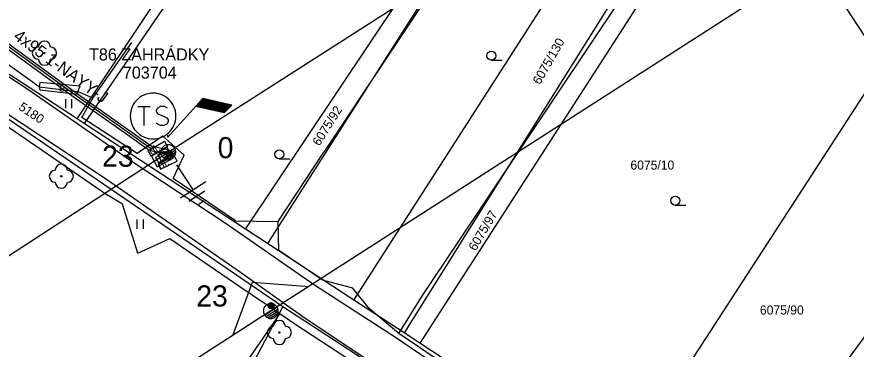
# Model space of a CAD drawing. Extents: x -540150 to -533593, y -1185082 to -1180066.
# Drawn here: x -534078.4 to -534008.9, y -1182374.8 to -1182347.3 of the extents above; entities that cross this region are included whole.
import ezdxf

# ---------------------------------------------------------------- set-up
doc = ezdxf.new("R2010")
doc.units = 0
for name, color, linetype in [('KN_HRAN_PARCEL', 7, 'Continuous'), ('KN_PARC_Č', 7, 'Continuous'), ('Vrstva 1', 7, 'Continuous'), ('Vrstva 11', 7, 'Continuous'), ('Vrstva 12', 7, 'Continuous'), ('Vrstva 13', 7, 'Continuous'), ('Vrstva 14', 7, 'Continuous'), ('Vrstva 15', 7, 'Continuous'), ('Vrstva 18', 7, 'Continuous'), ('Vrstva 2', 7, 'Continuous'), ('Vrstva 20', 7, 'Continuous'), ('Vrstva 22', 7, 'Continuous'), ('Vrstva 24', 7, 'Continuous'), ('Vrstva 25', 7, 'Continuous'), ('Vrstva 26', 7, 'Continuous'), ('Vrstva 27', 7, 'Continuous'), ('Vrstva 3', 7, 'Continuous'), ('Vrstva 36', 7, 'Continuous'), ('Vrstva 4', 7, 'Continuous'), ('Vrstva 40', 7, 'Continuous'), ('Vrstva 5', 7, 'Continuous'), ('Vrstva 6', 7, 'Continuous'), ('Vrstva 7', 7, 'Continuous'), ('Vrstva 8', 7, 'Continuous')]:
    doc.layers.add(name, color=color, linetype=linetype)

# ---------------------------------------------------------------- blocks, each defined once
blk = doc.blocks.new('NN610')
at = {"layer": 'Vrstva 6'}
for points in [[(1.883, -0.001), (1.872, 0.196), (1.841, 0.392), (1.79, 0.583), (1.718, 0.768), (1.629, 0.943), (1.521, 1.109), (1.397, 1.263), (1.257, 1.403), (1.103, 1.527), (0.937, 1.635), (0.761, 1.725), (0.577, 1.796), (0.19, 1.878), (0.19, 1.878), (-0.007, 1.889), (-0.205, 1.878), (-0.401, 1.847), (-0.591, 1.796), (-0.777, 1.725), (-0.952, 1.635), (-1.118, 1.527), (-1.272, 1.403), (-1.412, 1.263), (-1.536, 1.109), (-1.644, 0.943), (-1.734, 0.768), (-1.805, 0.583), (-1.856, 0.392), (-1.887, 0.196), (-1.898, -0.001), (-1.887, -0.199), (-1.856, -0.395), (-1.805, -0.585), (-1.734, -0.77), (-1.644, -0.946), (-1.536, -1.112), (-1.411, -1.266), (-1.272, -1.405), (-1.118, -1.53), (-0.952, -1.638), (-0.776, -1.728), (-0.591, -1.799), (-0.401, -1.85), (-0.205, -1.881), (-0.007, -1.892), (0.19, -1.881), (0.385, -1.85), (0.577, -1.799), (0.761, -1.728), (0.937, -1.638), (1.103, -1.53), (1.257, -1.405), (1.397, -1.266), (1.521, -1.112), (1.629, -0.946), (1.718, -0.77), (1.79, -0.585), (1.841, -0.395), (1.872, -0.199), (1.883, -0.001)], [(-1.269, 0.782), (-0.261, 0.782)], [(-0.765, 0.782), (-0.765, -0.792)], [(1.188, 0.656), (0.936, 0.782), (0.621, 0.782), (0.369, 0.656), (0.243, 0.468), (0.243, 0.404), (0.369, 0.216), (1.125, -0.162), (1.251, -0.32), (1.251, -0.478), (1.125, -0.666), (0.873, -0.792), (0.621, -0.792), (0.495, -0.73), (0.243, -0.604)]]:
    blk.add_lwpolyline(points, dxfattribs=at)
blk = doc.blocks.new('VN860')
at = {"layer": 'Vrstva 15'}
for points in [[(-3.738, 0.001), (0.012, 2.82)], [(0.012, 2.82), (3.762, 0.001)]]:
    blk.add_lwpolyline(points, dxfattribs=at)
blk = doc.blocks.new('VN440')
at = {"layer": 'Vrstva 2'}
for points in [[(1.22, 0), (1.21, 0.13), (1.19, 0.25), (1.16, 0.38), (1.11, 0.5), (1.05, 0.61), (0.98, 0.72), (0.9, 0.82), (0.81, 0.91), (0.71, 0.99), (0.6, 1.06), (0.49, 1.12), (0.37, 1.16), (0.25, 1.2), (0.12, 1.22), (-0.01, 1.22), (-0.14, 1.22), (-0.26, 1.2), (-0.39, 1.16), (-0.51, 1.12), (-0.62, 1.06), (-0.73, 0.99), (-0.83, 0.91), (-0.92, 0.82), (-1, 0.72), (-1.07, 0.61), (-1.13, 0.5), (-1.18, 0.38), (-1.21, 0.25), (-1.23, 0.13), (-1.24, 0), (-1.23, -0.13), (-1.21, -0.26), (-1.18, -0.38), (-1.13, -0.5), (-1.07, -0.62), (-1, -0.73), (-0.92, -0.83), (-0.83, -0.92), (-0.73, -1), (-0.62, -1.07), (-0.51, -1.13), (-0.39, -1.17), (-0.26, -1.2), (-0.14, -1.23), (-0.01, -1.23), (0.12, -1.23), (0.25, -1.2), (0.37, -1.17), (0.49, -1.13), (0.6, -1.07), (0.71, -1), (0.81, -0.92), (0.9, -0.83), (0.98, -0.73), (1.05, -0.62), (1.11, -0.5), (1.16, -0.38), (1.19, -0.26), (1.21, -0.13), (1.22, 0)], [(-1.24, 0), (1.22, 0)], [(-1.18, -0.34), (1.1, -0.34)], [(-1.01, -0.63), (0.97, -0.63)], [(-0.74, -0.92), (0.68, -0.92)]]:
    blk.add_lwpolyline(points, dxfattribs=at)
blk = doc.blocks.new('VN810')
at = {"layer": 'Vrstva 14'}
for points in [[(0.004, -1.247), (0.004, -3.747)], [(1.254, -3.747), (-1.246, -3.747)], [(0.772, -4.367), (-0.803, -4.367)], [(0.004, -4.997), (-0.252, -4.997)], [(0.27, -4.997), (0.004, -4.997)]]:
    blk.add_lwpolyline(points, dxfattribs=at)
blk = doc.blocks.new('VN610')
at = {"layer": 'Vrstva 6'}
for points in [[(1.883, -0.001), (1.872, 0.196), (1.841, 0.392), (1.79, 0.583), (1.718, 0.768), (1.629, 0.943), (1.521, 1.109), (1.397, 1.263), (1.257, 1.403), (1.103, 1.527), (0.937, 1.635), (0.761, 1.725), (0.577, 1.796), (0.385, 1.847), (0.19, 1.878), (-0.007, 1.889), (-0.205, 1.878), (-0.401, 1.847), (-0.591, 1.796), (-0.777, 1.725), (-0.952, 1.635), (-1.118, 1.527), (-1.272, 1.403), (-1.412, 1.263), (-1.536, 1.109), (-1.644, 0.943), (-1.734, 0.768), (-1.805, 0.583), (-1.856, 0.392), (-1.887, 0.196), (-1.898, -0.001), (-1.887, -0.199), (-1.856, -0.395), (-1.805, -0.585), (-1.734, -0.77), (-1.644, -0.946), (-1.536, -1.112), (-1.411, -1.266), (-1.272, -1.405), (-1.118, -1.53), (-0.952, -1.638), (-0.776, -1.728), (-0.591, -1.799), (-0.401, -1.85), (-0.205, -1.881), (-0.007, -1.892), (0.19, -1.881), (0.385, -1.85), (0.577, -1.799), (0.761, -1.728), (0.937, -1.638), (1.103, -1.53), (1.257, -1.405), (1.397, -1.266), (1.521, -1.112), (1.629, -0.946), (1.718, -0.77), (1.79, -0.585), (1.841, -0.395), (1.872, -0.199), (1.883, -0.001)], [(-1.269, 0.782), (-0.261, 0.782)], [(-0.765, 0.782), (-0.765, -0.792)], [(1.188, 0.656), (0.936, 0.782), (0.621, 0.782), (0.369, 0.656), (0.243, 0.468), (0.243, 0.404), (0.369, 0.216), (1.125, -0.162), (1.251, -0.32), (1.251, -0.478), (1.125, -0.666), (0.873, -0.792), (0.621, -0.792), (0.495, -0.73), (0.243, -0.604)]]:
    blk.add_lwpolyline(points, dxfattribs=at)
blk = doc.blocks.new('VN001')
at = {"layer": 'Vrstva 3'}
for p, q in [((1.988, 3.483), (4.437, 3.483)), ((1.999, 3.503), (4.449, 3.503)), ((2.011, 3.523), (4.462, 3.523)), ((2.022, 3.543), (4.474, 3.543)), ((2.034, 3.563), (4.487, 3.563)), ((2.046, 3.583), (4.499, 3.583)), ((2.057, 3.603), (4.512, 3.603)), ((2.069, 3.623), (4.524, 3.623)), ((2.08, 3.643), (4.537, 3.643)), ((2.092, 3.663), (4.55, 3.663)), ((2.103, 3.683), (4.562, 3.683)), ((2.115, 3.703), (4.575, 3.703)), ((2.126, 3.723), (4.587, 3.723)), ((2.132, 3.732), (4.593, 3.732)), ((1.71, 3.003), (4.137, 3.003)), ((1.722, 3.023), (4.149, 3.023)), ((1.733, 3.043), (4.162, 3.043)), ((1.745, 3.063), (4.174, 3.063)), ((1.756, 3.083), (4.187, 3.083)), ((1.768, 3.103), (4.199, 3.103)), ((1.78, 3.123), (4.212, 3.123)), ((1.791, 3.143), (4.224, 3.143)), ((1.803, 3.163), (4.237, 3.163)), ((1.814, 3.183), (4.249, 3.183)), ((1.826, 3.203), (4.262, 3.203)), ((1.837, 3.223), (4.274, 3.223)), ((1.849, 3.243), (4.287, 3.243)), ((1.86, 3.263), (4.299, 3.263)), ((1.872, 3.283), (4.312, 3.283)), ((1.884, 3.303), (4.324, 3.303)), ((1.895, 3.323), (4.337, 3.323)), ((1.907, 3.343), (4.349, 3.343)), ((1.918, 3.363), (4.362, 3.363)), ((1.93, 3.383), (4.374, 3.383)), ((1.941, 3.403), (4.387, 3.403)), ((1.953, 3.423), (4.399, 3.423)), ((1.965, 3.443), (4.412, 3.443)), ((1.976, 3.463), (4.424, 3.463))]:
    blk.add_line(p, q, dxfattribs=at)
blk.add_lwpolyline([(2.132, 3.732), (0, 0)], dxfattribs=at)
blk.add_lwpolyline([(4.593, 3.732), (2.132, 3.732), (1.703, 2.99), (4.129, 2.99)], close=True, dxfattribs=at)

msp = doc.modelspace()

# ---------------------------------------------------------------- linework, layer by layer
at = {"layer": 'KN_HRAN_PARCEL'}
for p, q in [((-534073.374, -1182355.765), (-534037.814, -1182302.425)), ((-534036.954, -1182303.755), (-534072.804, -1182356.135)), ((-534059.444, -1182364.875), (-534028.044, -1182317.915)), ((-534027.494, -1182318.795), (-534057.604, -1182366.085)), ((-534050.474, -1182370.755), (-534022.364, -1182326.935)), ((-534019.764, -1182331.065), (-534046.314, -1182373.475)), ((-534018.454, -1182333.075), (-534044.994, -1182374.335)), ((-534018.454, -1182333.075), (-534006.664, -1182351.295)), ((-534073.374, -1182355.765), (-534083.724, -1182348.995)), ((-534086.334, -1182350.815), (-534056.334, -1182371.295)), ((-534028.574, -1182385.075), (-534006.664, -1182351.295)), ((-534072.804, -1182356.135), (-534073.374, -1182355.765)), ((-534059.444, -1182364.875), (-534072.804, -1182356.135)), ((-533999.634, -1182362.135), (-534020.454, -1182390.415)), ((-534057.604, -1182366.085), (-534059.444, -1182364.875)), ((-534050.474, -1182370.755), (-534057.604, -1182366.085)), ((-534046.314, -1182373.475), (-534050.474, -1182370.755)), ((-534056.334, -1182371.295), (-534099.124, -1182451.945)), ((-534056.334, -1182371.295), (-534040.194, -1182381.805)), ((-534044.994, -1182374.335), (-534046.314, -1182373.475)), ((-534028.574, -1182385.075), (-534044.994, -1182374.335))]:
    msp.add_line(p, q, dxfattribs=at)
at = {"layer": 'Vrstva 1'}
for points in [[(-533887.137, -1182244.815), (-533934.942, -1182275.392), (-534020.664, -1182329.615), (-534065.824, -1182358.505)], [(-533876.085, -1182255.24), (-533931.832, -1182290.963), (-534011.857, -1182342.422), (-534057.34, -1182371.657), (-534146.357, -1182429.158), (-534224.808, -1182479.274), (-534308.241, -1182533.77)], [(-534065.824, -1182358.505), (-534154.304, -1182416.025), (-534231.812, -1182465.64), (-534312.737, -1182517.846)]]:
    msp.add_lwpolyline(points, dxfattribs=at)
at = {"layer": 'Vrstva 11'}
for points in [[(-534077.454, -1182353.315), (-534084.244, -1182348.875)], [(-534076.464, -1182352.755), (-534076.514, -1182353.095), (-534076.464, -1182353.355), (-534073.324, -1182353.715), (-534073.324, -1182353.495), (-534073.134, -1182353.055), (-534076.464, -1182352.755)], [(-534082.104, -1182353.395), (-534070.944, -1182360.755)], [(-534068.914, -1182359.265), (-534077.454, -1182353.315)], [(-534065.884, -1182358.035), (-534067.224, -1182358.855), (-534067.494, -1182358.414), (-534066.154, -1182357.594), (-534065.884, -1182358.035)], [(-534065.304, -1182358.835), (-534066.674, -1182359.515), (-534066.469, -1182359.928), (-534065.099, -1182359.248), (-534065.304, -1182358.835)], [(-534061.034, -1182364.455), (-534068.914, -1182359.265)], [(-534070.944, -1182360.755), (-534059.864, -1182368.435)], [(-534053.734, -1182369.515), (-534061.034, -1182364.455)], [(-534059.864, -1182368.435), (-534054.694, -1182372.115)], [(-534047.014, -1182373.855), (-534053.734, -1182369.515)], [(-534054.694, -1182372.115), (-534047.474, -1182376.945)], [(-534038.734, -1182379.485), (-534047.014, -1182373.855)]]:
    msp.add_lwpolyline(points, dxfattribs=at)
at = {"layer": 'Vrstva 20'}
msp.add_lwpolyline([(-534065.865, -1182358.701), (-534067.416, -1182358.372), (-534069.359, -1182356.978), (-534073.69, -1182353.938), (-534082.031, -1182347.876), (-534082.838, -1182347.758), (-534083.195, -1182347.857), (-534083.292, -1182347.474), (-534082.849, -1182347.352), (-534081.876, -1182347.495), (-534073.457, -1182353.613), (-534069.128, -1182356.652), (-534067.251, -1182357.998), (-534065.782, -1182358.31)], close=True, dxfattribs=at)
at = {"layer": 'Vrstva 22'}
for centre in [(-534076.084, -1182350.315), (-534074.684, -1182360.505), (-534056.634, -1182373.435)]:
    msp.add_circle(centre, 0.05, dxfattribs=at)
for centre, start, end in [((-534076.084, -1182349.815), 0, 180), ((-534076.584, -1182350.315), 90, 270), ((-534075.584, -1182350.315), 270, 90), ((-534076.084, -1182350.815), 180, 0), ((-534074.684, -1182360.005), 0, 180), ((-534075.184, -1182360.505), 90, 270), ((-534074.184, -1182360.505), 270, 90), ((-534074.684, -1182361.005), 180, 0), ((-534057.134, -1182373.435), 90, 270), ((-534056.634, -1182372.935), 0, 180), ((-534056.134, -1182373.435), 270, 90), ((-534056.634, -1182373.935), 180, 0)]:
    msp.add_arc(centre, 0.5, start, end, dxfattribs=at)
at = {"layer": 'Vrstva 24'}
for points in [[(-534066.746, -1182359.725), (-534065.432, -1182359.001), (-534065.915, -1182358.125), (-534067.229, -1182358.849)], [(-534066.646, -1182359.386), (-534065.772, -1182358.904), (-534066.014, -1182358.466), (-534066.888, -1182358.948)]]:
    msp.add_lwpolyline(points, close=True, dxfattribs=at)
for points in [[(-534066.684, -1182358.695), (-534066.166, -1182358.428), (-534065.866, -1182359.008), (-534066.384, -1182359.275)], [(-534066.684, -1182358.695), (-534066.384, -1182359.275)]]:
    msp.add_lwpolyline(points, dxfattribs=at)
at = {"layer": 'Vrstva 25'}
for centre, radius in [((-534065.784, -1182358.625), 0.25), ((-534065.784, -1182358.625), 0.2), ((-534065.784, -1182358.625), 0.15), ((-534065.784, -1182358.625), 0.1), ((-534065.784, -1182358.625), 0.05), ((-534057.314, -1182371.215), 0.25), ((-534057.314, -1182371.215), 0.2), ((-534057.314, -1182371.215), 0.15), ((-534057.314, -1182371.215), 0.1), ((-534057.314, -1182371.215), 0.05)]:
    msp.add_circle(centre, radius, dxfattribs=at)
at = {"layer": 'Vrstva 36'}
for p, q in [((-534039.079, -1182350.903), (-534038.204, -1182350.903)), ((-534074.318, -1182354.867), (-534074.318, -1182354.117)), ((-534073.817, -1182354.867), (-534073.817, -1182354.117)), ((-534056.647, -1182359.075), (-534055.772, -1182359.075)), ((-534023.861, -1182362.892), (-534022.986, -1182362.892)), ((-534068.393, -1182364.845), (-534068.393, -1182364.095)), ((-534067.892, -1182364.845), (-534067.892, -1182364.095))]:
    msp.add_line(p, q, dxfattribs=at)
for centre in [(-534039.079, -1182350.528), (-534056.647, -1182358.7), (-534023.861, -1182362.517)]:
    msp.add_circle(centre, 0.375, dxfattribs=at)
at = {"layer": 'Vrstva 4'}
msp.add_lwpolyline([(-534065.867, -1182357.264), (-534065.873, -1182357.104)], dxfattribs=at)
at = {"layer": 'Vrstva 5'}
msp.add_lwpolyline([(-534067.033, -1182358.249), (-534067.334, -1182358.185), (-534069.244, -1182356.815), (-534073.574, -1182353.775), (-534081.954, -1182347.685), (-534082.844, -1182347.555), (-534083.244, -1182347.665)], dxfattribs=at)
at = {"layer": 'Vrstva 7'}
for p, q in [((-534044.774, -1182370.385), (-534018.904, -1182331.655)), ((-534086.734, -1182351.165), (-534070.804, -1182362.095)), ((-534072.074, -1182354.045), (-534073.324, -1182353.495)), ((-534046.744, -1182373.525), (-534044.774, -1182370.385))]:
    msp.add_line(p, q, dxfattribs=at)
for points in [[(-534026.974, -1182319.335), (-534042.034, -1182342.055), (-534052.954, -1182358.515)], [(-534076.514, -1182353.095), (-534083.344, -1182348.255)], [(-534072.074, -1182354.045), (-534068.834, -1182349.425)], [(-534072.984, -1182355.645), (-534072.074, -1182354.045)], [(-534068.414, -1182358.625), (-534072.984, -1182355.645)], [(-534065.424, -1182360.685), (-534064.504, -1182358.755), (-534066.284, -1182357.195), (-534068.414, -1182358.625)], [(-534056.734, -1182364.265), (-534052.954, -1182358.515)], [(-534060.264, -1182364.195), (-534065.424, -1182360.685)], [(-534053.094, -1182369.085), (-534056.684, -1182366.645), (-534056.734, -1182364.265)], [(-534068.354, -1182366.875), (-534065.704, -1182365.655)], [(-534065.704, -1182365.655), (-534059.984, -1182369.565)], [(-534059.984, -1182369.565), (-534056.584, -1182371.855)], [(-534046.744, -1182373.525), (-534049.184, -1182371.485), (-534050.574, -1182369.745)], [(-534056.584, -1182371.855), (-534061.256, -1182378.617)], [(-534056.584, -1182371.855), (-534055.344, -1182372.735)], [(-534055.344, -1182372.735), (-534048.004, -1182377.535)], [(-534038.324, -1182379.245), (-534046.744, -1182373.525)]]:
    msp.add_lwpolyline(points, dxfattribs=at)
at = {"layer": 'Vrstva 8'}
for p, q in [((-534076.514, -1182353.095), (-534073.324, -1182353.495)), ((-534060.264, -1182364.195), (-534056.734, -1182364.265)), ((-534053.094, -1182369.085), (-534050.574, -1182369.745))]:
    msp.add_line(p, q, dxfattribs=at)
msp.add_lwpolyline([(-534068.354, -1182366.875), (-534069.624, -1182362.805), (-534070.804, -1182362.095)], dxfattribs=at)

# ---------------------------------------------------------------- block references
at = {"layer": 'Vrstva 11', "rotation": -12.432110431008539}
msp.add_blockref('VN001', (-534065.867, -1182357.264), dxfattribs=at)
at = {"layer": 'Vrstva 13', "xscale": 0.5}
for p, yscale, rotation in [((-534065.824, -1182358.506), 0.49999999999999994, 33.00175841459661), ((-534057.34, -1182371.658), 0.5000000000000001, 32.731597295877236)]:
    msp.add_blockref('VN440', p, dxfattribs=dict(at, yscale=yscale, rotation=rotation))
at = {"layer": 'Vrstva 15', "rotation": 33.00175841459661}
msp.add_blockref('VN810', (-534065.824, -1182358.506), dxfattribs=at)
at = {"layer": 'Vrstva 18', "rotation": 32.7315971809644}
msp.add_blockref('VN860', (-534057.339, -1182371.657), dxfattribs=at)
at = {"layer": 'Vrstva 25'}
for name in ['NN610', 'VN610']:
    msp.add_blockref(name, (-534067.081, -1182355.517), dxfattribs=at)

# ---------------------------------------------------------------- texts
at = {"layer": 'KN_PARC_Č'}
for s, rotation, p in [('6075/130', 60.31282, (-534035.064, -1182352.977)), ('5180', 326, (-534078.282, -1182354.939)), ('6075/92', 58, (-534053.316, -1182358.058)), ('6075/97', 59.58042, (-534040.384, -1182366.75))]:
    msp.add_text(s, height=0.75, rotation=rotation, dxfattribs=at).set_placement(p)
for s, p in [('6075/10', (-534027.574, -1182359.955)), ('6075/90', (-534016.854, -1182371.955))]:
    msp.add_text(s, height=0.75, dxfattribs=at).set_placement(p)
at = {"layer": 'Vrstva 12'}
msp.add_text('0', height=1.75, dxfattribs=at).set_placement((-534061.74, -1182359.014))
at = {"layer": 'Vrstva 14'}
for p in [(-534071.306, -1182359.718), (-534063.507, -1182371.289)]:
    msp.add_text('23', height=1.75, dxfattribs=at).set_placement(p)
at = {"layer": 'Vrstva 26'}
msp.add_text('703704', height=1, dxfattribs=at).set_placement((-534069.592, -1182352.425))
msp.add_text('703704', height=1, dxfattribs=at).set_placement((-534069.592, -1182352.425))
at = {"layer": 'Vrstva 27'}
msp.add_text('T86 ZAHRÁDKY', height=1, dxfattribs=at).set_placement((-534072.39, -1182350.922))
msp.add_text('T86 ZAHRÁDKY', height=1, dxfattribs=at).set_placement((-534072.39, -1182350.922))
at = {"layer": 'Vrstva 40'}
msp.add_text('b.', height=0.65, dxfattribs=at).set_placement((-534074.883, -1182353.495))
for p in [(-534067.191, -1182358.792), (-534066.461, -1182359.982)]:
    msp.add_text('dl.', height=0.65, rotation=31.46414, dxfattribs=at).set_placement(p)
at = {"layer": 'Vrstva 6'}
msp.add_text('4x95 1-NAYY-J', height=1, rotation=323.993, dxfattribs=at).set_placement((-534078.727, -1182349.096))

doc.saveas('drawing.dxf')
